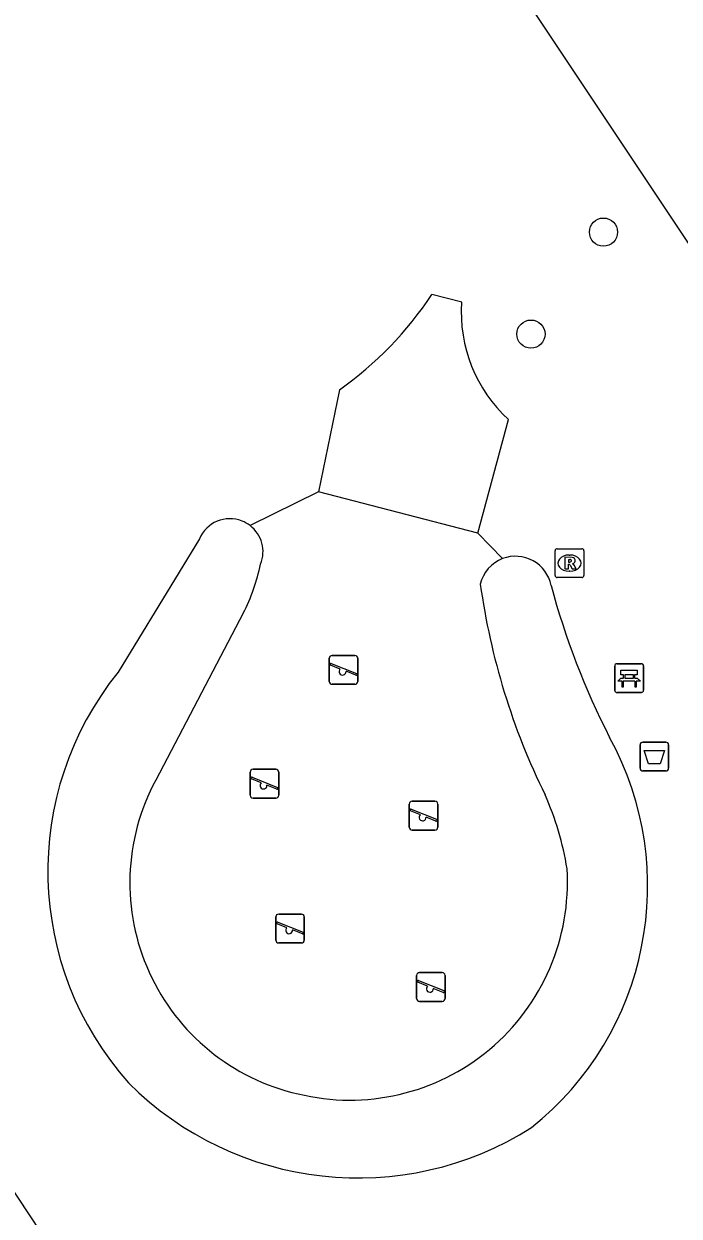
# Model space of a CAD drawing. Extents: x 158352 to 159489, y 383828 to 384597.
# Drawn here: x 158642.85 to 158665.59, y 384250.69 to 384292.05 of the extents above; entities that cross this region are included whole.
import ezdxf

# ---------------------------------------------------------------- set-up
doc = ezdxf.new("R2010")
doc.units = 0
for name, color, linetype in [('IMGEO_Afvalbak', 7, 'Continuous'), ('IMGEO_Bank', 7, 'Continuous'), ('IMGEO_Boom', 7, 'Continuous'), ('IMGEO_Groenvoorziening', 7, 'Continuous'), ('IMGEO_Rijbaan_lokaal_open', 7, 'Continuous'), ('IMGEO_Rioolput', 7, 'Continuous'), ('IMGEO_Speelvoorziening', 7, 'Continuous'), ('IMGEO_Terreindeel_gesloten', 7, 'Continuous'), ('IMGEO_Voetgangersgebied_gesloten', 7, 'Continuous')]:
    doc.layers.add(name, color=color, linetype=linetype)

msp = doc.modelspace()

# ---------------------------------------------------------------- linework, layer by layer
at = {"layer": 'IMGEO_Afvalbak'}
for p, q in [((158664.336, 384267.134), (158665.126, 384267.134)), ((158665.126, 384267.134), (158664.336, 384267.134)), ((158664.236, 384266.234), (158664.236, 384267.034)), ((158664.236, 384267.034), (158664.236, 384266.234)), ((158665.226, 384267.034), (158665.226, 384266.234)), ((158665.226, 384266.234), (158665.226, 384267.034)), ((158665.126, 384266.134), (158664.336, 384266.134)), ((158664.336, 384266.134), (158665.126, 384266.134))]:
    msp.add_line(p, q, dxfattribs=at)
msp.add_lwpolyline([(158664.379, 384266.848), (158665.083, 384266.848), (158664.934, 384266.378), (158664.528, 384266.378), (158664.379, 384266.848)], dxfattribs=at)
for centre, start, end in [((158664.336, 384267.034), 90, 180), ((158664.336, 384267.034), 90, 180), ((158665.126, 384267.034), 0, 90), ((158665.126, 384267.034), 360, 90), ((158664.336, 384266.234), 180, 270), ((158664.336, 384266.234), 180, 270), ((158665.126, 384266.234), 270, 0), ((158665.126, 384266.234), 270, 0)]:
    msp.add_arc(centre, 0.1, start, end, dxfattribs=at)
at = {"layer": 'IMGEO_Bank'}
for p, q in [((158663.358, 384268.928), (158663.358, 384269.769)), ((158663.358, 384269.769), (158663.358, 384268.928)), ((158663.433, 384269.853), (158664.274, 384269.853)), ((158664.274, 384269.853), (158663.433, 384269.853)), ((158664.358, 384269.778), (158664.358, 384268.937)), ((158664.358, 384268.937), (158664.358, 384269.778)), ((158664.055, 384269.251), (158663.662, 384269.251)), ((158663.667, 384269.359), (158663.667, 384269.465)), ((158663.711, 384269.465), (158663.711, 384269.359)), ((158663.999, 384269.471), (158663.717, 384269.471)), ((158663.717, 384269.353), (158663.999, 384269.353)), ((158664.005, 384269.359), (158664.005, 384269.465)), ((158664.049, 384269.465), (158664.049, 384269.359)), ((158664.283, 384268.853), (158663.442, 384268.853)), ((158663.442, 384268.853), (158664.283, 384268.853))]:
    msp.add_line(p, q, dxfattribs=at)
for points in [[(158663.661, 384269.471), (158663.575, 384269.471), (158663.575, 384269.632), (158664.138, 384269.632), (158664.138, 384269.471), (158664.055, 384269.471)], [(158663.605, 384269.251), (158663.463, 384269.251), (158663.575, 384269.353), (158663.661, 384269.353)], [(158663.655, 384269.244), (158663.655, 384269.037), (158663.612, 384269.037), (158663.612, 384269.244)], [(158664.055, 384269.353), (158664.138, 384269.353), (158664.25, 384269.251), (158664.111, 384269.251)], [(158664.105, 384269.244), (158664.105, 384269.037), (158664.061, 384269.037), (158664.061, 384269.244)]]:
    msp.add_lwpolyline(points, dxfattribs=at)
for centre, radius, start, end in [((158663.436, 384269.775), 0.0779, 92.4484, 184.2845), ((158663.436, 384269.775), 0.0779, 92.4484, 184.2845), ((158664.28, 384269.775), 0.0779, 2.4484, 94.2845), ((158664.28, 384269.775), 0.0779, 2.4484, 94.2845), ((158663.605, 384269.244), 0.00671, 2.8957, 87.1043), ((158663.662, 384269.244), 0.00671, 92.8957, 177.1043), ((158663.66, 384269.464), 0.00671, 2.8957, 87.1043), ((158663.66, 384269.36), 0.00671, 272.8957, 357.1043), ((158663.717, 384269.464), 0.00671, 92.8957, 177.1043), ((158663.717, 384269.36), 0.00671, 182.8957, 267.1043), ((158663.999, 384269.464), 0.00671, 2.8957, 87.1043), ((158663.999, 384269.36), 0.00671, 272.8957, 357.1043), ((158664.056, 384269.464), 0.00671, 92.8957, 177.1043), ((158664.056, 384269.36), 0.00671, 182.8957, 267.1043), ((158664.054, 384269.244), 0.00671, 2.8957, 87.1043), ((158664.111, 384269.244), 0.00671, 92.8957, 177.1043), ((158663.436, 384268.931), 0.0779, 182.4484, 274.2845), ((158663.436, 384268.931), 0.0779, 182.4484, 274.2845), ((158664.28, 384268.931), 0.0779, 272.4484, 4.2845), ((158664.28, 384268.931), 0.0779, 272.4484, 4.2845)]:
    msp.add_arc(centre, radius, start, end, dxfattribs=at)
at = {"layer": 'IMGEO_Boom'}
for centre in [(158662.967, 384284.823), (158660.451, 384281.285)]:
    msp.add_circle(centre, 0.489, dxfattribs=at)
at = {"layer": 'IMGEO_Groenvoorziening'}
for points in [[(158658.047, 384282.389), (158657.016, 384282.656)], [(158653.805, 384279.35), (158653.081, 384275.812)], [(158658.61, 384274.38), (158659.672, 384278.327)], [(158653.081, 384275.812), (158650.707, 384274.643)], [(158648.95, 384274.181), (158646.126, 384269.564)], [(158659.468, 384273.497), (158658.61, 384274.38)], [(158650.468, 384271.605), (158647.429, 384265.819)]]:
    msp.add_lwpolyline(points, dxfattribs=at)
for centre, radius, start, end in [((158646.343, 384289.81), 12.849, 305.504, 326.1663), ((158663.026, 384282.025), 4.993, 175.8185, 227.7892), ((158650.006, 384273.737), 1.146, 68.3857, 157.1949), ((158649.989, 384273.707), 1.18, 52.4996, 68.1435), ((158650.009, 384273.735), 1.145, 337.9311, 52.4269), ((158659.915, 384272.323), 1.256, 110.8319, 166.5575), ((158659.917, 384272.322), 1.258, 11.3269, 110.9287), ((158644.231, 384274.77), 6.994, 333.0927, 347.9074), ((158682.576, 384275.956), 24.115, 187.9634, 206.2157), ((158686.719, 384279.385), 26.461, 194.9271, 207.18), ((158654.702, 384262.653), 11.014, 141.1378, 221.7963), ((158653.777, 384262.142), 10.724, 308.6059, 28.7352), ((158654.048, 384262.258), 7.516, 151.723, 257.107), ((158651.549, 384261.121), 10.281, 9.0486, 24.0012), ((158654.167, 384262.266), 7.55, 256.2428, 3.5866), ((158654.449, 384263.278), 11.26, 225.0284, 302.3155)]:
    msp.add_arc(centre, radius, start, end, dxfattribs=at)
at = {"layer": 'IMGEO_Rijbaan_lokaal_open'}
msp.add_lwpolyline([(158654.177, 384302.038), (158655.789, 384299.623), (158691.316, 384246.356)], dxfattribs=at)
at = {"layer": 'IMGEO_Rioolput'}
for p, q in [((158661.288, 384272.917), (158661.288, 384273.769)), ((158661.363, 384273.843), (158662.215, 384273.843)), ((158662.289, 384273.769), (158662.289, 384272.917)), ((158661.776, 384273.623), (158661.801, 384273.623)), ((158661.799, 384273.063), (158661.774, 384273.063)), ((158662.215, 384272.843), (158661.363, 384272.843))]:
    msp.add_line(p, q, dxfattribs=at)
for points in [[(158661.288, 384272.917), (158661.288, 384273.769)], [(158661.363, 384273.843), (158662.215, 384273.843)], [(158662.289, 384273.769), (158662.289, 384272.917)], [(158661.877, 384273.541), (158661.625, 384273.543), (158661.625, 384273.143)], [(158661.803, 384273.462), (158661.749, 384273.462), (158661.749, 384273.381)], [(158661.749, 384273.381), (158661.801, 384273.381)], [(158661.625, 384273.143), (158661.749, 384273.143), (158661.749, 384273.305), (158661.76, 384273.305)], [(158661.807, 384273.276), (158661.878, 384273.143), (158662.018, 384273.143), (158661.953, 384273.269)], [(158662.215, 384272.843), (158661.363, 384272.843)]]:
    msp.add_lwpolyline(points, dxfattribs=at)
for centre, radius, start, end in [((158661.365, 384273.767), 0.0765, 91.552, 178.448), ((158661.365, 384273.767), 0.0765, 91.552, 178.448), ((158662.213, 384273.767), 0.0765, 1.552, 88.448), ((158662.213, 384273.767), 0.0765, 1.552, 88.448), ((158661.785, 384273.57), 0.19, 274.7715, 282.9687), ((158661.809, 384273.366), 0.0964, 77.0061, 93.1865), ((158661.823, 384273.423), 0.0378, 276.6634, 79.6772), ((158661.876, 384273.431), 0.109, 350.3612, 89.416), ((158661.874, 384273.431), 0.112, 277.5842, 350.9817), ((158661.858, 384273.216), 0.108, 29.5134, 73.7905), ((158661.365, 384272.919), 0.0765, 181.552, 268.448), ((158661.365, 384272.919), 0.0765, 181.552, 268.448), ((158661.759, 384273.252), 0.0533, 26.0293, 88.6989), ((158662.213, 384272.919), 0.0765, 271.552, 358.448), ((158662.213, 384272.919), 0.0765, 271.552, 358.448)]:
    msp.add_arc(centre, radius, start, end, dxfattribs=at)
for centre, major_axis, ratio, start_param, end_param in [((158661.775, 384273.343), (-0.387, 0.002), 0.722429, 4.712389, 7.853982), ((158661.8, 384273.343), (-0.39, 0.002), 0.717154, 1.570796, 4.712389)]:
    msp.add_ellipse(centre, major_axis=major_axis, ratio=ratio, start_param=start_param, end_param=end_param, dxfattribs=at)
at = {"layer": 'IMGEO_Speelvoorziening'}
for p, q in [((158653.452, 384269.24), (158653.452, 384270.04)), ((158653.452, 384270.04), (158653.452, 384269.24)), ((158653.552, 384270.14), (158654.342, 384270.14)), ((158654.342, 384270.14), (158653.552, 384270.14)), ((158654.442, 384270.04), (158654.442, 384269.24)), ((158654.442, 384269.24), (158654.442, 384270.04)), ((158653.835, 384269.668), (158653.496, 384269.805)), ((158653.521, 384269.865), (158654.397, 384269.512)), ((158654.373, 384269.452), (158654.033, 384269.589)), ((158654.342, 384269.14), (158653.552, 384269.14)), ((158653.552, 384269.14), (158654.342, 384269.14)), ((158650.707, 384265.292), (158650.707, 384266.092)), ((158650.707, 384266.092), (158650.707, 384265.292)), ((158650.776, 384265.917), (158651.652, 384265.564)), ((158650.807, 384266.192), (158651.597, 384266.192)), ((158651.597, 384266.192), (158650.807, 384266.192)), ((158651.697, 384266.092), (158651.697, 384265.292)), ((158651.697, 384265.292), (158651.697, 384266.092)), ((158651.09, 384265.72), (158650.751, 384265.857)), ((158651.628, 384265.504), (158651.288, 384265.641)), ((158651.597, 384265.192), (158650.807, 384265.192)), ((158650.807, 384265.192), (158651.597, 384265.192)), ((158656.33, 384265.084), (158657.12, 384265.084)), ((158657.12, 384265.084), (158656.33, 384265.084)), ((158656.23, 384264.184), (158656.23, 384264.984)), ((158656.23, 384264.984), (158656.23, 384264.184)), ((158656.613, 384264.612), (158656.274, 384264.749)), ((158656.299, 384264.809), (158657.175, 384264.456)), ((158657.22, 384264.984), (158657.22, 384264.184)), ((158657.22, 384264.184), (158657.22, 384264.984)), ((158657.151, 384264.396), (158656.811, 384264.533)), ((158657.12, 384264.084), (158656.33, 384264.084)), ((158656.33, 384264.084), (158657.12, 384264.084)), ((158651.597, 384260.268), (158651.597, 384261.068)), ((158651.597, 384261.068), (158651.597, 384260.268)), ((158651.697, 384261.168), (158652.487, 384261.168)), ((158652.487, 384261.168), (158651.697, 384261.168)), ((158652.587, 384261.068), (158652.587, 384260.268)), ((158652.587, 384260.268), (158652.587, 384261.068)), ((158651.98, 384260.696), (158651.641, 384260.833)), ((158651.666, 384260.893), (158652.542, 384260.54)), ((158652.518, 384260.48), (158652.178, 384260.617)), ((158652.487, 384260.168), (158651.697, 384260.168)), ((158651.697, 384260.168), (158652.487, 384260.168)), ((158656.482, 384258.241), (158656.482, 384259.041)), ((158656.482, 384259.041), (158656.482, 384258.241)), ((158656.551, 384258.866), (158657.427, 384258.513)), ((158656.582, 384259.141), (158657.372, 384259.141)), ((158657.372, 384259.141), (158656.582, 384259.141)), ((158657.472, 384259.041), (158657.472, 384258.241)), ((158657.472, 384258.241), (158657.472, 384259.041)), ((158656.865, 384258.669), (158656.526, 384258.806)), ((158657.403, 384258.453), (158657.063, 384258.59)), ((158657.372, 384258.141), (158656.582, 384258.141)), ((158656.582, 384258.141), (158657.372, 384258.141))]:
    msp.add_line(p, q, dxfattribs=at)
for centre, radius, start, end in [((158653.552, 384270.04), 0.1, 90, 180), ((158653.552, 384270.04), 0.1, 90, 180), ((158654.342, 384270.04), 0.1, 0, 90), ((158654.342, 384270.04), 0.1, 360, 90), ((158653.509, 384269.835), 0.0327, 68.078, 248.078), ((158653.914, 384269.578), 0.12, 130.9928, 5.1632), ((158653.552, 384269.24), 0.1, 180, 270), ((158653.552, 384269.24), 0.1, 180, 270), ((158654.342, 384269.24), 0.1, 270, 0), ((158654.342, 384269.24), 0.1, 270, 0), ((158654.385, 384269.482), 0.0327, 248.078, 68.078), ((158650.807, 384266.092), 0.1, 90, 180), ((158650.807, 384266.092), 0.1, 90, 180), ((158650.764, 384265.887), 0.0327, 68.078, 248.078), ((158651.597, 384266.092), 0.1, 0, 90), ((158651.597, 384266.092), 0.1, 360, 90), ((158651.169, 384265.63), 0.12, 130.9928, 5.1632), ((158651.64, 384265.534), 0.0327, 248.078, 68.078), ((158650.807, 384265.292), 0.1, 180, 270), ((158650.807, 384265.292), 0.1, 180, 270), ((158651.597, 384265.292), 0.1, 270, 0), ((158651.597, 384265.292), 0.1, 270, 0), ((158656.33, 384264.984), 0.1, 90, 180), ((158656.33, 384264.984), 0.1, 90, 180), ((158657.12, 384264.984), 0.1, 0, 90), ((158657.12, 384264.984), 0.1, 360, 90), ((158656.287, 384264.779), 0.0327, 68.078, 248.078), ((158656.692, 384264.522), 0.12, 130.9928, 5.1632), ((158657.163, 384264.426), 0.0327, 248.078, 68.078), ((158656.33, 384264.184), 0.1, 180, 270), ((158656.33, 384264.184), 0.1, 180, 270), ((158657.12, 384264.184), 0.1, 270, 0), ((158657.12, 384264.184), 0.1, 270, 0), ((158651.697, 384261.068), 0.1, 90, 180), ((158651.697, 384261.068), 0.1, 90, 180), ((158652.487, 384261.068), 0.1, 0, 90), ((158652.487, 384261.068), 0.1, 360, 90), ((158651.654, 384260.863), 0.0327, 68.078, 248.078), ((158652.059, 384260.606), 0.12, 130.9928, 5.1632), ((158652.53, 384260.51), 0.0327, 248.078, 68.078), ((158651.697, 384260.268), 0.1, 180, 270), ((158651.697, 384260.268), 0.1, 180, 270), ((158652.487, 384260.268), 0.1, 270, 0), ((158652.487, 384260.268), 0.1, 270, 0), ((158656.582, 384259.041), 0.1, 90, 180), ((158656.582, 384259.041), 0.1, 90, 180), ((158656.539, 384258.836), 0.0327, 68.078, 248.078), ((158657.372, 384259.041), 0.1, 0, 90), ((158657.372, 384259.041), 0.1, 360, 90), ((158656.944, 384258.579), 0.12, 130.9928, 5.1632), ((158657.415, 384258.483), 0.0327, 248.078, 68.078), ((158656.582, 384258.241), 0.1, 180, 270), ((158656.582, 384258.241), 0.1, 180, 270), ((158657.372, 384258.241), 0.1, 270, 0), ((158657.372, 384258.241), 0.1, 270, 0)]:
    msp.add_arc(centre, radius, start, end, dxfattribs=at)
at = {"layer": 'IMGEO_Terreindeel_gesloten'}
msp.add_lwpolyline([(158658.61, 384274.38), (158653.081, 384275.812)], dxfattribs=at)
at = {"layer": 'IMGEO_Voetgangersgebied_gesloten'}
msp.add_lwpolyline([(158659.272, 384226.21), (158658.869, 384226.78), (158599.905, 384316.048)], dxfattribs=at)

doc.saveas('drawing.dxf')
